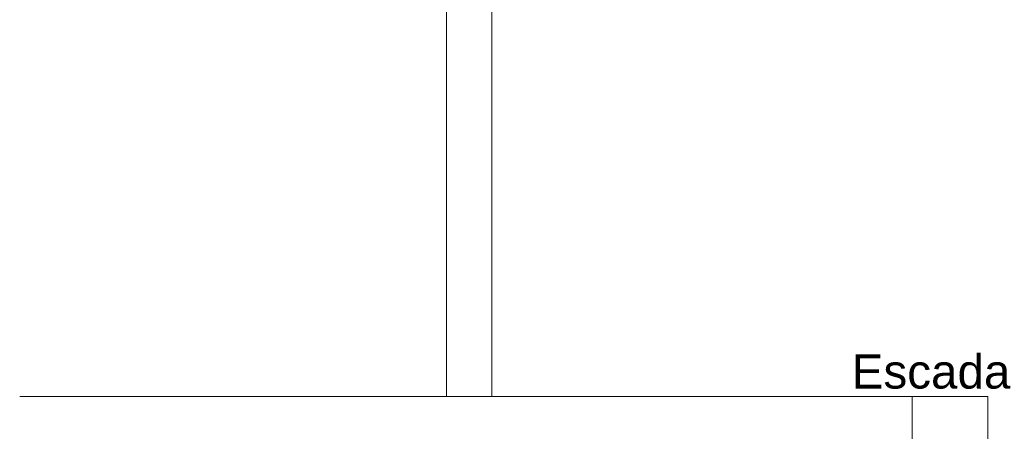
# Model space of a CAD drawing. Header units: millimetres. Extents: x 321 to 585, y -277 to 9.
# Tile 620 of 656: x 391.71 to 398.22, y -132.39 to -129.68. Entities that reach past the tile are written whole.
import ezdxf

# ---------------------------------------------------------------- set-up
doc = ezdxf.new("R2010")
doc.units = ezdxf.units.MM
doc.header["$MEASUREMENT"] = 0
doc.linetypes.add('NULL', pattern=[0])
for name, color, linetype, lineweight in [('Ambiente-Textos', 251, 'Continuous', 5), ('IFC-Pilar-Contorno', 83, 'Continuous', 5), ('IFC-Viga-Contorno', 66, 'Continuous', 5)]:
    doc.layers.add(name, color=color, linetype=linetype, lineweight=lineweight)
doc.styles.add('Arial', font='arial.ttf')

msp = doc.modelspace()

# ---------------------------------------------------------------- linework, layer by layer
at = {"layer": 'IFC-Pilar-Contorno', "color": 7, "lineweight": 5}
for p, q in [((397.6085, -132.4638), (397.6085, -132.1638)), ((397.6085, -132.1638), (398.1085, -132.1638)), ((398.1085, -132.4638), (398.1085, -132.1638))]:
    msp.add_line(p, q, dxfattribs=at)
at = {"layer": 'IFC-Viga-Contorno', "color": 7, "lineweight": 5}
for p, q in [((394.5319, -132.1638), (394.5319, -128.6034)), ((394.8319, -132.1638), (394.8319, -128.9034)), ((391.7114, -132.1638), (397.6085, -132.1638))]:
    msp.add_line(p, q, dxfattribs=at)

# ---------------------------------------------------------------- texts
at = {"layer": 'Ambiente-Textos', "color": 7, "linetype": 'NULL', "lineweight": 5, "insert": (397.7331, -132.1143), "char_height": 0.225, "width": 2.157027, "attachment_point": 8, "line_spacing_factor": 0.9, "style": 'Arial'}
msp.add_mtext('Escada', dxfattribs=at)

doc.saveas('drawing.dxf')
